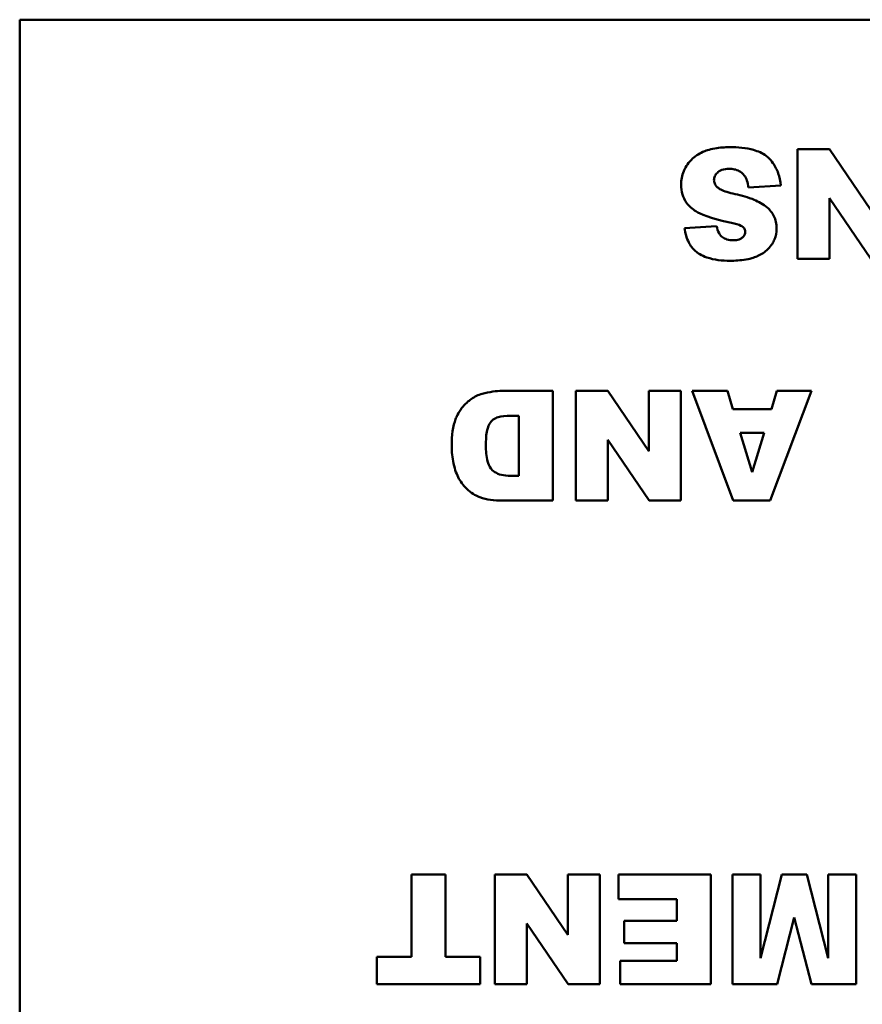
# Model space of a CAD drawing. Header units: inches. Extents: x 0.8 to 72.9, y -7.8 to 49.3.
# Tile 282 of 310: x 48.4 to 49.3, y 44.8 to 45.9. Entities that reach past the tile are written whole.
import ezdxf

# ---------------------------------------------------------------- set-up
doc = ezdxf.new("R2010")
doc.units = ezdxf.units.IN
doc.header["$MEASUREMENT"] = 0
doc.layers.add('Visible Edges(ROSSANSI)', color=7, linetype='Continuous', lineweight=50)

msp = doc.modelspace()

# ---------------------------------------------------------------- linework, layer by layer
at = {"layer": 'Visible Edges(ROSSANSI)'}
for p, q in [((48.4058, 45.8989), (52.4058, 45.8989)), ((48.4058, 43.8989), (48.4058, 45.8989)), ((49.2911, 45.7574), (49.2561, 45.7574)), ((49.2561, 45.7574), (49.2561, 45.6374)), ((49.3361, 45.6913), (49.2911, 45.7574)), ((49.2026, 45.7155), (49.2379, 45.7177)), ((49.2911, 45.7038), (49.3363, 45.6374)), ((49.2911, 45.6374), (49.2911, 45.7038)), ((49.1678, 45.6732), (49.1328, 45.6711)), ((49.2561, 45.6374), (49.2911, 45.6374)), ((48.9886, 45.493), (48.9335, 45.493)), ((48.9886, 45.373), (48.9886, 45.493)), ((49.0488, 45.493), (49.0138, 45.493)), ((49.0138, 45.493), (49.0138, 45.373)), ((49.0938, 45.4269), (49.0488, 45.493)), ((49.1287, 45.493), (49.0938, 45.493)), ((49.0938, 45.493), (49.0938, 45.4269)), ((49.1287, 45.373), (49.1287, 45.493)), ((49.1797, 45.493), (49.1409, 45.493)), ((49.1409, 45.493), (49.1859, 45.373)), ((49.1857, 45.4731), (49.1797, 45.493)), ((49.2264, 45.373), (49.2716, 45.493)), ((49.2337, 45.493), (49.2278, 45.4731)), ((49.2716, 45.493), (49.2337, 45.493)), ((48.9424, 45.4657), (48.9516, 45.4657)), ((48.9516, 45.4657), (48.9516, 45.4001)), ((49.2278, 45.4731), (49.1857, 45.4731)), ((49.1934, 45.4471), (49.2197, 45.4471)), ((49.2066, 45.4041), (49.1934, 45.4471)), ((49.2197, 45.4471), (49.2066, 45.4041)), ((49.0488, 45.4394), (49.0941, 45.373)), ((49.0488, 45.373), (49.0488, 45.4394)), ((48.9516, 45.4001), (48.9423, 45.4001)), ((48.9335, 45.373), (48.9886, 45.373)), ((49.0138, 45.373), (49.0488, 45.373)), ((49.0941, 45.373), (49.1287, 45.373)), ((49.1859, 45.373), (49.2264, 45.373)), ((48.8712, 44.9642), (48.8341, 44.9642)), ((48.8341, 44.9642), (48.8341, 44.8739)), ((48.8712, 44.8739), (48.8712, 44.9642)), ((48.9602, 44.9642), (48.9252, 44.9642)), ((48.9252, 44.9642), (48.9252, 44.8442)), ((49.0053, 44.8981), (48.9602, 44.9642)), ((49.0401, 44.9642), (49.0053, 44.9642)), ((49.0053, 44.9642), (49.0053, 44.8981)), ((49.0401, 44.8442), (49.0401, 44.9642)), ((49.1615, 44.9642), (49.0604, 44.9642)), ((49.0604, 44.9642), (49.0604, 44.937)), ((49.1615, 44.8442), (49.1615, 44.9642)), ((49.2157, 44.9642), (49.1853, 44.9642)), ((49.1853, 44.9642), (49.1853, 44.8442)), ((49.239, 44.9642), (49.2157, 44.8726)), ((49.2157, 44.8726), (49.2157, 44.9642)), ((49.2665, 44.9642), (49.239, 44.9642)), ((49.2898, 44.8726), (49.2665, 44.9642)), ((49.3202, 44.9642), (49.2898, 44.9642)), ((49.2898, 44.9642), (49.2898, 44.8726)), ((49.3202, 44.8442), (49.3202, 44.9642)), ((49.0604, 44.937), (49.1243, 44.937)), ((49.1243, 44.937), (49.1243, 44.9134)), ((49.2341, 44.8442), (49.2527, 44.9172)), ((49.2527, 44.9172), (49.2714, 44.8442)), ((48.9602, 44.9106), (49.0055, 44.8442)), ((48.9602, 44.8442), (48.9602, 44.9106)), ((49.1243, 44.9134), (49.0667, 44.9134)), ((49.0667, 44.9134), (49.0667, 44.8889)), ((49.0667, 44.8889), (49.1243, 44.8889)), ((49.1243, 44.8889), (49.1243, 44.8698)), ((48.7962, 44.8739), (48.7962, 44.8442)), ((48.8341, 44.8739), (48.7962, 44.8739)), ((48.9091, 44.8739), (48.8712, 44.8739)), ((48.9091, 44.8442), (48.9091, 44.8739)), ((49.0622, 44.8698), (49.0622, 44.8442)), ((49.1243, 44.8698), (49.0622, 44.8698)), ((48.7962, 44.8442), (48.9091, 44.8442)), ((48.9252, 44.8442), (48.9602, 44.8442)), ((49.0055, 44.8442), (49.0401, 44.8442)), ((49.0622, 44.8442), (49.1615, 44.8442)), ((49.1853, 44.8442), (49.2341, 44.8442)), ((49.2714, 44.8442), (49.3202, 44.8442))]:
    msp.add_line(p, q, dxfattribs=at)
for points, knots in [([(49.1821, 45.7595), (49.1767, 45.7595), (49.1712, 45.7591), (49.1595, 45.7571), (49.1553, 45.7554), (49.1481, 45.7522), (49.1438, 45.7494), (49.1358, 45.7412), (49.1332, 45.7365), (49.1298, 45.7284), (49.1289, 45.7235), (49.1289, 45.7184)], [-0.1116521, -0.1116521, -0.1116521, -0.1116521, -0.1016227, -0.1016227, -0.0895655, -0.0895655, -0.0666991, -0.0666991, -0.0389809, -0.0389809, 0, 0, 0, 0]), ([(49.2379, 45.7177), (49.2376, 45.7222), (49.2367, 45.7266), (49.2338, 45.7349), (49.2318, 45.7387), (49.2281, 45.7439), (49.2256, 45.7472), (49.2179, 45.7531), (49.2131, 45.7551), (49.2001, 45.7588), (49.1907, 45.7595), (49.1821, 45.7595)], [-0.2792457, -0.2792457, -0.2792457, -0.2792457, -0.2067611, -0.2067611, -0.1382631, -0.1382631, -0.1032784, -0.1032784, -0.0650505, -0.0650505, 0, 0, 0, 0]), ([(49.1649, 45.7236), (49.1649, 45.7243), (49.165, 45.725), (49.1653, 45.7265), (49.1656, 45.7272), (49.1665, 45.7293), (49.1675, 45.7305), (49.1698, 45.7327), (49.1713, 45.7338), (49.176, 45.7356), (49.1788, 45.7359), (49.1814, 45.7359)], [-0.0719674, -0.0719674, -0.0719674, -0.0719674, -0.06379806, -0.06379806, -0.05568408, -0.05568408, -0.03812483, -0.03812483, -0.02053126, -0.02053126, 0, 0, 0, 0]), ([(49.1814, 45.7359), (49.1834, 45.7359), (49.1854, 45.7357), (49.1891, 45.7349), (49.1908, 45.7343), (49.1946, 45.7322), (49.1964, 45.7306), (49.198, 45.7286)], [-0.04785209, -0.04785209, -0.04785209, -0.04785209, -0.0326965, -0.0326965, -0.01886617, -0.01886617, 0, 0, 0, 0]), ([(49.1691, 45.7153), (49.1683, 45.7159), (49.1676, 45.7166), (49.1665, 45.7182), (49.166, 45.719), (49.1652, 45.721), (49.1649, 45.7223), (49.1649, 45.7236)], [-0.02452063, -0.02452063, -0.02452063, -0.02452063, -0.01688069, -0.01688069, -0.00993742, -0.00993742, 0, 0, 0, 0]), ([(49.198, 45.7286), (49.1992, 45.727), (49.2002, 45.7251), (49.2017, 45.7207), (49.2022, 45.718), (49.2026, 45.7155)], [-0.03547416, -0.03547416, -0.03547416, -0.03547416, -0.01963103, -0.01963103, 0, 0, 0, 0]), ([(49.1289, 45.7184), (49.1289, 45.7148), (49.1294, 45.7113), (49.1313, 45.705), (49.1328, 45.7017), (49.1377, 45.6949), (49.1413, 45.6919), (49.1503, 45.6863), (49.1594, 45.682), (49.1839, 45.6767)], [-0.5995832, -0.5995832, -0.5995832, -0.5995832, -0.4581175, -0.4581175, -0.3374607, -0.3374607, -0.1905298, -0.1905298, 0, 0, 0, 0]), ([(49.188, 45.7082), (49.1815, 45.7097), (49.1759, 45.7113), (49.1711, 45.7138), (49.1699, 45.7145), (49.1691, 45.7153)], [-0.03678535, -0.03678535, -0.03678535, -0.03678535, -0.00878684, -0.00878684, 0, 0, 0, 0]), ([(49.2229, 45.6937), (49.2189, 45.6971), (49.2139, 45.6998), (49.2024, 45.7046), (49.195, 45.7067), (49.188, 45.7082)], [-0.09455123, -0.09455123, -0.09455123, -0.09455123, -0.05439136, -0.05439136, 0, 0, 0, 0]), ([(49.2334, 45.6704), (49.2334, 45.6729), (49.2332, 45.6753), (49.2321, 45.68), (49.2314, 45.6821), (49.2285, 45.6879), (49.226, 45.691), (49.2229, 45.6937)], [-0.06735087, -0.06735087, -0.06735087, -0.06735087, -0.04875334, -0.04875334, -0.03105094, -0.03105094, 0, 0, 0, 0]), ([(49.1328, 45.6711), (49.1335, 45.6656), (49.1349, 45.6601), (49.1393, 45.6516), (49.1417, 45.6484), (49.1472, 45.6437), (49.151, 45.641), (49.1651, 45.6362), (49.1741, 45.6353), (49.1824, 45.6353)], [-0.265126, -0.265126, -0.265126, -0.265126, -0.1774462, -0.1774462, -0.1131793, -0.1131793, -0.0632734, -0.0632734, 0, 0, 0, 0]), ([(49.1861, 45.6577), (49.1837, 45.6577), (49.1814, 45.658), (49.1773, 45.6592), (49.1756, 45.66), (49.1731, 45.6619), (49.1717, 45.6632), (49.1691, 45.6677), (49.1683, 45.6705), (49.1678, 45.6732)], [-0.09840579, -0.09840579, -0.09840579, -0.09840579, -0.0658385, -0.0658385, -0.0397251, -0.0397251, -0.02123876, -0.02123876, 0, 0, 0, 0]), ([(49.1824, 45.6353), (49.1881, 45.6353), (49.1941, 45.6357), (49.2064, 45.6377), (49.2104, 45.6394), (49.2169, 45.6424), (49.2207, 45.6448), (49.2277, 45.6517), (49.2298, 45.6556), (49.2326, 45.6623), (49.2334, 45.6663), (49.2334, 45.6704)], [-0.09735248, -0.09735248, -0.09735248, -0.09735248, -0.08733388, -0.08733388, -0.07554372, -0.07554372, -0.05557704, -0.05557704, -0.03149812, -0.03149812, 0, 0, 0, 0]), ([(49.1839, 45.6767), (49.1882, 45.6758), (49.1919, 45.6748), (49.1951, 45.6732), (49.1958, 45.6728), (49.1963, 45.6723)], [-0.02660079, -0.02660079, -0.02660079, -0.02660079, -0.00578557, -0.00578557, 0, 0, 0, 0]), ([(49.1963, 45.6723), (49.1969, 45.6719), (49.1974, 45.6714), (49.1982, 45.6704), (49.1985, 45.6698), (49.199, 45.6686), (49.1991, 45.6679), (49.1991, 45.6672)], [-0.01527857, -0.01527857, -0.01527857, -0.01527857, -0.01009745, -0.01009745, -0.00551869, -0.00551869, 0, 0, 0, 0]), ([(49.1991, 45.6672), (49.1991, 45.6666), (49.1991, 45.6659), (49.1988, 45.6647), (49.1986, 45.6641), (49.1978, 45.6625), (49.1971, 45.6616), (49.1954, 45.6601), (49.1943, 45.6593), (49.1906, 45.658), (49.1882, 45.6577), (49.1861, 45.6577)], [-0.06266337, -0.06266337, -0.06266337, -0.06266337, -0.05428358, -0.05428358, -0.04620224, -0.04620224, -0.03049361, -0.03049361, -0.01657494, -0.01657494, 0, 0, 0, 0]), ([(48.9115, 45.4898), (48.9071, 45.4886), (48.9031, 45.4866), (48.8966, 45.482), (48.8927, 45.4788), (48.8852, 45.4688), (48.8832, 45.464), (48.8794, 45.4547), (48.8782, 45.4444), (48.8782, 45.4326)], [-0.1581674, -0.1581674, -0.1581674, -0.1581674, -0.132027, -0.132027, -0.1115569, -0.1115569, -0.0901642, -0.0901642, 0, 0, 0, 0]), ([(48.9335, 45.493), (48.93, 45.493), (48.9265, 45.4927), (48.9192, 45.4916), (48.9153, 45.4908), (48.9115, 45.4898)], [-0.05661652, -0.05661652, -0.05661652, -0.05661652, -0.02996218, -0.02996218, 0, 0, 0, 0]), ([(48.9155, 45.4333), (48.9155, 45.438), (48.9157, 45.4434), (48.917, 45.4506), (48.9178, 45.4538), (48.9207, 45.4587), (48.922, 45.4603), (48.9254, 45.4631), (48.9272, 45.4638), (48.9325, 45.4654), (48.9373, 45.4657), (48.9424, 45.4657)], [-0.146535, -0.146535, -0.146535, -0.146535, -0.0984147, -0.0984147, -0.0714888, -0.0714888, -0.056406, -0.056406, -0.0389606, -0.0389606, 0, 0, 0, 0]), ([(48.8782, 45.4326), (48.8782, 45.4262), (48.8788, 45.4199), (48.8817, 45.4065), (48.8838, 45.4012), (48.8884, 45.3928), (48.8917, 45.3882), (48.901, 45.3802), (48.9059, 45.3779), (48.9162, 45.3739), (48.9248, 45.373), (48.9335, 45.373)], [-0.176752, -0.176752, -0.176752, -0.176752, -0.15182, -0.15182, -0.1230042, -0.1230042, -0.094791, -0.094791, -0.066221, -0.066221, 0, 0, 0, 0]), ([(48.9423, 45.4001), (48.939, 45.4001), (48.9356, 45.4004), (48.9299, 45.4018), (48.9275, 45.4028), (48.9229, 45.4057), (48.9216, 45.4073), (48.9192, 45.4105), (48.9181, 45.4133), (48.916, 45.4212), (48.9155, 45.4273), (48.9155, 45.4333)], [-0.1002979, -0.1002979, -0.1002979, -0.1002979, -0.0889751, -0.0889751, -0.0799888, -0.0799888, -0.0703121, -0.0703121, -0.0458612, -0.0458612, 0, 0, 0, 0])]:
    msp.add_open_spline(points, degree=3, knots=knots, dxfattribs=at)

doc.saveas('drawing.dxf')
